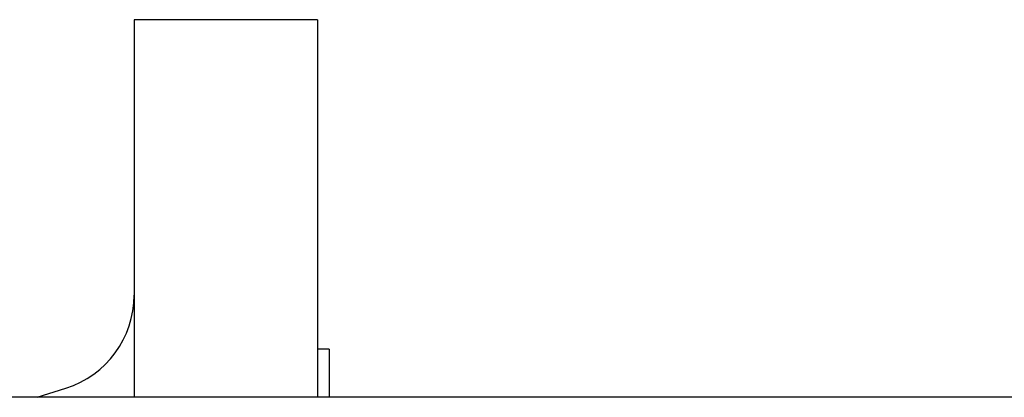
# Model space of a CAD drawing. Header units: inches. Extents: x 24 to 1128, y -94 to 748.
# Tile 449 of 573: x 746.92 to 751.97, y 256.13 to 258.06. Entities that reach past the tile are written whole.
import ezdxf

# ---------------------------------------------------------------- set-up
doc = ezdxf.new("R2010")
doc.units = ezdxf.units.IN
doc.header["$LTSCALE"] = 32
doc.header["$MEASUREMENT"] = 0
doc.layers.add('Visible (ANSI)', color=7, linetype='Continuous', lineweight=30)

msp = doc.modelspace()

# ---------------------------------------------------------------- linework, layer by layer
at = {"layer": 'Visible (ANSI)'}
for p, q in [((748.44839, 258.06362), (747.50839, 258.06362)), ((747.50839, 258.06362), (747.50839, 256.12612)), ((748.44839, 258.06362), (748.44839, 256.12612)), ((748.50839, 256.37362), (748.44839, 256.37362)), ((748.50839, 256.37362), (748.50839, 256.12612)), ((747.01113, 256.12612), (747.15937, 256.17308)), ((773.71339, 256.12612), (737.21339, 256.12612))]:
    msp.add_line(p, q, dxfattribs=at)
msp.add_arc((747.00839, 256.64974), 0.5, 287.57472, 0, dxfattribs=at)

doc.saveas('drawing.dxf')
